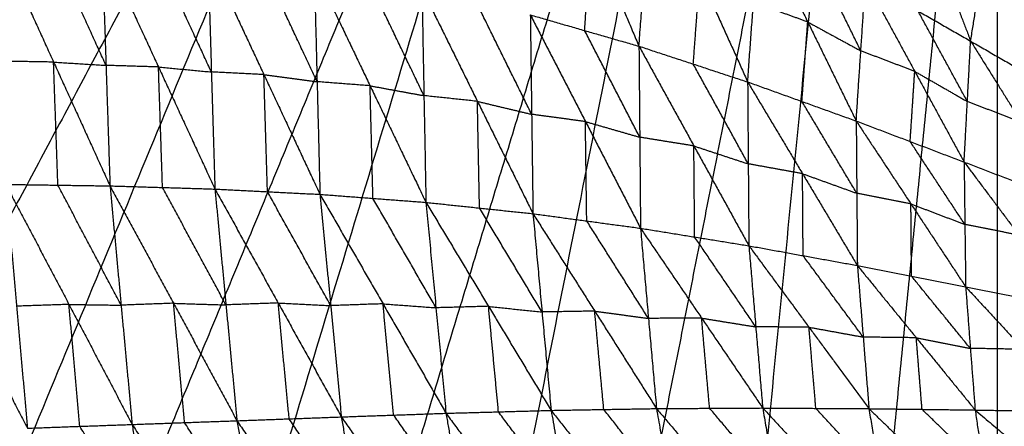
# Model space of a CAD drawing. Header units: millimetres. Extents: x -106 to 110, y -96 to 120.
# Tile 549 of 656: x -8.39 to 1.89, y -12.29 to -8.04. Entities that reach past the tile are written whole.
import ezdxf

# ---------------------------------------------------------------- set-up
doc = ezdxf.new("R2010")
doc.units = ezdxf.units.MM
doc.header["$MEASUREMENT"] = 0
doc.layers.add('Default', color=7, linetype='Continuous', true_color=0x000000)

msp = doc.modelspace()

# ---------------------------------------------------------------- linework, layer by layer
at = {"layer": 'Default'}
for points in [[(-15.091, -8.649, 3.749), (-6.636, 1.653, 3.735), (1.819, 11.955, 3.722)], [(-12.99, -10.207, 3.749), (-5.585, 0.874, 3.735), (1.819, 11.955, 3.722)], [(-10.746, -11.552, 3.749), (-4.463, 0.202, 3.735), (1.819, 11.955, 3.722)], [(-8.381, -12.671, 3.749), (-3.281, -0.358, 3.735), (1.819, 11.955, 3.722)], [(-5.918, -13.552, 3.749), (-2.05, -0.798, 3.735), (1.819, 11.955, 3.722)], [(-3.381, -14.187, 3.749), (-0.781, -1.116, 3.735), (1.819, 11.955, 3.722)], [(-0.793, -14.571, 3.749), (0.513, -1.308, 3.735), (1.819, 11.955, 3.722)], [(1.819, -14.7, 3.749), (1.819, -1.372, 3.735), (1.819, 11.955, 3.722)], [(1.819, 11.955, 3.722), (3.125, -1.308, 3.735), (4.432, -14.571, 3.749)], [(1.819, 11.955, 3.722), (4.419, -1.116, 3.735), (7.019, -14.187, 3.749)], [(1.819, 11.955, 3.722), (5.688, -0.798, 3.735), (9.557, -13.552, 3.749)], [(1.819, 11.955, 3.722), (6.919, -0.358, 3.735), (12.02, -12.671, 3.749)], [(1.819, 11.955, 3.722), (8.102, 0.202, 3.735), (14.384, -11.552, 3.749)], [(1.819, 11.955, 3.722), (9.224, 0.874, 3.735), (16.628, -10.207, 3.749)], [(1.819, 11.955, 3.722), (10.274, 1.653, 3.735), (18.729, -8.649, 3.749)], [(-5.585, 0.874, 3.735), (-9.813, -4.277, 3.742), (-14.04, -9.428, 3.749)], [(-4.463, 0.202, 3.735), (-8.166, -5.339, 3.742), (-11.868, -10.88, 3.749)], [(-3.281, -0.358, 3.735), (-6.422, -6.234, 3.742), (-9.564, -12.111, 3.749)], [(-2.05, -0.798, 3.735), (-4.6, -6.955, 3.742), (-7.15, -13.111, 3.749)], [(-0.781, -1.116, 3.735), (-2.715, -7.493, 3.742), (-4.65, -13.87, 3.749)], [(0.513, -1.308, 3.735), (-0.787, -7.844, 3.742), (-2.087, -14.379, 3.749)], [(1.819, -1.372, 3.735), (1.166, -8.004, 3.742), (0.513, -14.635, 3.749)], [(-2.921, -5.971, -1.415), (-2.422, -7.145, -1.731), (-1.923, -8.32, -2.047)], [(-1.923, -8.32, -2.047), (-1.855, -7.396, -1.68), (-1.787, -6.472, -1.313)], [(-1.787, -6.472, -1.313), (-1.288, -7.582, -1.595), (-0.789, -8.693, -1.876)], [(0.846, -6.452, 0.006), (1.192, -7.36, -0.471), (1.538, -8.267, -0.947)], [(-0.789, -8.693, -1.876), (-0.728, -7.863, -1.539), (-0.668, -7.032, -1.201)], [(-0.668, -7.032, -1.201), (-0.162, -8.067, -1.445), (0.344, -9.101, -1.688)], [(-2.49, -8.157, -2.125), (-2.456, -7.651, -1.928), (-2.422, -7.145, -1.731)], [(1.538, -8.267, -0.947), (1.629, -7.703, -0.47), (1.72, -7.139, 0.006)], [(1.72, -7.139, 0.006), (2.177, -8.02, -0.401), (2.634, -8.901, -0.809)], [(-8.62, -7.193, -2.738), (-8.032, -8.486, -2.818), (-7.443, -9.778, -2.897)], [(-7.485, -8.52, -2.78), (-7.779, -7.874, -2.74), (-8.073, -7.228, -2.701)], [(-7.526, -7.263, -2.663), (-7.485, -8.52, -2.78), (-7.443, -9.778, -2.897)], [(-7.526, -7.263, -2.663), (-6.937, -8.537, -2.731), (-6.348, -9.811, -2.8)], [(-6.385, -8.589, -2.686), (-6.68, -7.952, -2.651), (-6.974, -7.315, -2.617)], [(-6.422, -7.367, -2.571), (-6.385, -8.589, -2.686), (-6.348, -9.811, -2.8)], [(-6.422, -7.367, -2.571), (-5.837, -8.617, -2.629), (-5.252, -9.866, -2.686)], [(0.392, -8.369, -1.383), (0.139, -7.852, -1.262), (-0.114, -7.335, -1.14)], [(-5.282, -8.691, -2.575), (-5.574, -8.066, -2.546), (-5.867, -7.442, -2.518)], [(-5.312, -7.516, -2.464), (-5.282, -8.691, -2.575), (-5.252, -9.866, -2.686)], [(-5.312, -7.516, -2.464), (-4.729, -8.733, -2.509), (-4.146, -9.95, -2.554)], [(-1.356, -8.507, -1.962), (-1.322, -8.044, -1.778), (-1.288, -7.582, -1.595)], [(-4.167, -8.836, -2.448), (-4.459, -8.228, -2.425), (-4.75, -7.62, -2.403)], [(0.344, -9.101, -1.688), (0.392, -8.369, -1.383), (0.441, -7.638, -1.079)], [(0.441, -7.638, -1.079), (0.955, -8.583, -1.282), (1.47, -9.529, -1.486)], [(0.441, -7.638, -1.079), (0.989, -7.952, -1.013), (1.538, -8.267, -0.947)], [(-4.188, -7.723, -2.341), (-4.167, -8.836, -2.448), (-4.146, -9.95, -2.554)], [(-4.188, -7.723, -2.341), (-3.609, -8.896, -2.373), (-3.029, -10.068, -2.404)], [(-3.043, -9.031, -2.303), (-3.333, -8.444, -2.287), (-3.622, -7.858, -2.272)], [(-0.162, -8.067, -1.445), (-0.445, -7.965, -1.492), (-0.728, -7.863, -1.539)], [(-3.057, -7.993, -2.202), (-3.043, -9.031, -2.303), (-3.029, -10.068, -2.404)], [(-3.057, -7.993, -2.202), (-2.49, -8.157, -2.125), (-1.923, -8.32, -2.047)], [(-3.057, -7.993, -2.202), (-2.482, -9.107, -2.22), (-1.907, -10.22, -2.237)], [(1.504, -8.898, -1.216), (1.247, -8.425, -1.115), (0.989, -7.952, -1.013)], [(-0.222, -8.897, -1.782), (-0.192, -8.482, -1.613), (-0.162, -8.067, -1.445)], [(-0.162, -8.067, -1.445), (0.115, -8.218, -1.414), (0.392, -8.369, -1.383)], [(-1.915, -9.27, -2.142), (-2.202, -8.713, -2.134), (-2.49, -8.157, -2.125)], [(-1.923, -8.32, -2.047), (-1.915, -9.27, -2.142), (-1.907, -10.22, -2.237)], [(-1.923, -8.32, -2.047), (-1.356, -8.507, -1.962), (-0.789, -8.693, -1.876)], [(-1.923, -8.32, -2.047), (-1.35, -9.361, -2.049), (-0.776, -10.403, -2.051)], [(1.47, -9.529, -1.486), (1.504, -8.898, -1.216), (1.538, -8.267, -0.947)], [(1.538, -8.267, -0.947), (2.068, -9.114, -1.109), (2.597, -9.962, -1.272)], [(1.538, -8.267, -0.947), (2.086, -8.584, -0.878), (2.634, -8.901, -0.809)], [(0.955, -8.583, -1.282), (0.674, -8.476, -1.333), (0.392, -8.369, -1.383)], [(-8.032, -8.486, -2.818), (-8.304, -8.481, -2.837), (-8.576, -8.477, -2.857)], [(-7.987, -9.77, -2.936), (-8.009, -9.128, -2.877), (-8.032, -8.486, -2.818)], [(-8.032, -8.486, -2.818), (-7.758, -8.503, -2.799), (-7.485, -8.52, -2.78)], [(-6.937, -8.537, -2.731), (-7.211, -8.529, -2.756), (-7.485, -8.52, -2.78)], [(-0.783, -9.548, -1.964), (-1.069, -9.027, -1.963), (-1.356, -8.507, -1.962)], [(-6.895, -9.794, -2.848), (-6.916, -9.166, -2.79), (-6.937, -8.537, -2.731)], [(-6.937, -8.537, -2.731), (-6.661, -8.563, -2.709), (-6.385, -8.589, -2.686)], [(-5.837, -8.617, -2.629), (-6.111, -8.603, -2.657), (-6.385, -8.589, -2.686)], [(-5.8, -9.839, -2.743), (-5.818, -9.228, -2.686), (-5.837, -8.617, -2.629)], [(-5.837, -8.617, -2.629), (-5.559, -8.654, -2.602), (-5.282, -8.691, -2.575)], [(0.907, -9.315, -1.587), (0.931, -8.949, -1.435), (0.955, -8.583, -1.282)], [(0.955, -8.583, -1.282), (1.23, -8.74, -1.249), (1.504, -8.898, -1.216)], [(-4.729, -8.733, -2.509), (-5.005, -8.712, -2.542), (-5.282, -8.691, -2.575)], [(-4.699, -9.908, -2.62), (-4.714, -9.321, -2.565), (-4.729, -8.733, -2.509)], [(-4.729, -8.733, -2.509), (-4.448, -8.785, -2.478), (-4.167, -8.836, -2.448)], [(-0.789, -8.693, -1.876), (-0.783, -9.548, -1.964), (-0.776, -10.403, -2.051)], [(-0.789, -8.693, -1.876), (-0.222, -8.897, -1.782), (0.344, -9.101, -1.688)], [(-0.789, -8.693, -1.876), (-0.216, -9.651, -1.861), (0.356, -10.609, -1.847)], [(-3.609, -8.896, -2.373), (-3.888, -8.866, -2.41), (-4.167, -8.836, -2.448)], [(-3.587, -10.009, -2.479), (-3.598, -9.452, -2.426), (-3.609, -8.896, -2.373)], [(-3.609, -8.896, -2.373), (-3.326, -8.963, -2.338), (-3.043, -9.031, -2.303)], [(0.35, -9.855, -1.767), (0.064, -9.376, -1.775), (-0.222, -8.897, -1.782)], [(2.068, -9.114, -1.109), (1.786, -9.006, -1.163), (1.504, -8.898, -1.216)], [(-2.482, -9.107, -2.22), (-2.762, -9.069, -2.261), (-3.043, -9.031, -2.303)], [(-2.468, -10.144, -2.321), (-2.475, -9.625, -2.27), (-2.482, -9.107, -2.22)], [(-2.482, -9.107, -2.22), (-2.199, -9.188, -2.181), (-1.915, -9.27, -2.142)], [(0.344, -9.101, -1.688), (0.35, -9.855, -1.767), (0.356, -10.609, -1.847)], [(0.344, -9.101, -1.688), (0.907, -9.315, -1.587), (1.47, -9.529, -1.486)], [(0.344, -9.101, -1.688), (0.915, -9.966, -1.657), (1.486, -10.831, -1.625)], [(-1.35, -9.361, -2.049), (-1.632, -9.316, -2.096), (-1.915, -9.27, -2.142)], [(1.478, -10.18, -1.555), (1.192, -9.747, -1.571), (0.907, -9.315, -1.587)], [(-1.342, -10.311, -2.144), (-1.346, -9.836, -2.097), (-1.35, -9.361, -2.049)], [(-1.35, -9.361, -2.049), (-1.066, -9.455, -2.006), (-0.783, -9.548, -1.964)], [(-0.216, -9.651, -1.861), (-0.499, -9.599, -1.912), (-0.783, -9.548, -1.964)], [(1.47, -9.529, -1.486), (1.478, -10.18, -1.555), (1.486, -10.831, -1.625)], [(1.47, -9.529, -1.486), (2.034, -9.745, -1.379), (2.597, -9.962, -1.272)], [(1.47, -9.529, -1.486), (2.044, -10.293, -1.438), (2.618, -11.057, -1.391)], [(-0.21, -10.506, -1.949), (-0.213, -10.078, -1.905), (-0.216, -9.651, -1.861)], [(-0.216, -9.651, -1.861), (0.067, -9.753, -1.814), (0.35, -9.855, -1.767)], [(-9.615, -9.758, -3.036), (-8.96, -11.032, -2.854), (-8.305, -12.307, -2.671)], [(-8.531, -9.762, -2.976), (-8.418, -11.034, -2.823), (-8.305, -12.307, -2.671)], [(-8.531, -9.762, -2.976), (-7.987, -9.77, -2.936), (-7.443, -9.778, -2.897)], [(-8.531, -9.762, -2.976), (-7.871, -11.015, -2.787), (-7.212, -12.268, -2.599)], [(-7.327, -11.023, -2.748), (-7.657, -10.396, -2.842), (-7.987, -9.77, -2.936)], [(-7.443, -9.778, -2.897), (-7.327, -11.023, -2.748), (-7.212, -12.268, -2.599)], [(-7.443, -9.778, -2.897), (-6.895, -9.794, -2.848), (-6.348, -9.811, -2.8)], [(-7.443, -9.778, -2.897), (-6.78, -11.003, -2.704), (-6.118, -12.229, -2.51)], [(-6.233, -11.02, -2.655), (-6.564, -10.407, -2.752), (-6.895, -9.794, -2.848)], [(-6.348, -9.811, -2.8), (-6.233, -11.02, -2.655), (-6.118, -12.229, -2.51)], [(-6.348, -9.811, -2.8), (-5.8, -9.839, -2.743), (-5.252, -9.866, -2.686)], [(-6.348, -9.811, -2.8), (-5.688, -11, -2.603), (-5.029, -12.189, -2.407)], [(-5.14, -11.028, -2.546), (-5.47, -10.433, -2.645), (-5.8, -9.839, -2.743)], [(0.915, -9.966, -1.657), (0.632, -9.91, -1.712), (0.35, -9.855, -1.767)], [(-5.252, -9.866, -2.686), (-5.14, -11.028, -2.546), (-5.029, -12.189, -2.407)], [(-5.252, -9.866, -2.686), (-4.699, -9.908, -2.62), (-4.146, -9.95, -2.554)], [(-5.252, -9.866, -2.686), (-4.594, -11.009, -2.487), (-3.937, -12.151, -2.287)], [(-4.041, -11.05, -2.421), (-4.37, -10.479, -2.52), (-4.699, -9.908, -2.62)], [(-4.146, -9.95, -2.554), (-4.041, -11.05, -2.421), (-3.937, -12.151, -2.287)], [(-4.146, -9.95, -2.554), (-3.587, -10.009, -2.479), (-3.029, -10.068, -2.404)], [(-4.146, -9.95, -2.554), (-3.493, -11.035, -2.353), (-2.84, -12.121, -2.152)], [(0.921, -10.72, -1.736), (0.918, -10.343, -1.696), (0.915, -9.966, -1.657)], [(0.915, -9.966, -1.657), (1.196, -10.073, -1.606), (1.478, -10.18, -1.555)], [(-2.935, -11.094, -2.278), (-3.261, -10.552, -2.379), (-3.587, -10.009, -2.479)], [(-3.029, -10.068, -2.404), (-2.935, -11.094, -2.278), (-2.84, -12.121, -2.152)], [(-3.029, -10.068, -2.404), (-2.468, -10.144, -2.321), (-1.907, -10.22, -2.237)], [(-3.029, -10.068, -2.404), (-2.385, -11.085, -2.203), (-1.74, -12.102, -2.001)], [(-1.824, -11.161, -2.119), (-2.146, -10.652, -2.22), (-2.468, -10.144, -2.321)], [(-1.907, -10.22, -2.237), (-1.824, -11.161, -2.119), (-1.74, -12.102, -2.001)], [(-1.907, -10.22, -2.237), (-1.342, -10.311, -2.144), (-0.776, -10.403, -2.051)], [(-1.907, -10.22, -2.237), (-1.269, -11.158, -2.036), (-0.632, -12.096, -1.834)], [(2.044, -10.293, -1.438), (1.761, -10.236, -1.497), (1.478, -10.18, -1.555)], [(-0.704, -11.249, -1.943), (-1.023, -10.78, -2.043), (-1.342, -10.311, -2.144)], [(-0.776, -10.403, -2.051), (-0.704, -11.249, -1.943), (-0.632, -12.096, -1.834)], [(-0.776, -10.403, -2.051), (-0.21, -10.506, -1.949), (0.356, -10.609, -1.847)], [(-0.776, -10.403, -2.051), (-0.149, -11.253, -1.851), (0.477, -12.103, -1.65)], [(0.417, -11.356, -1.748), (0.103, -10.931, -1.849), (-0.21, -10.506, -1.949)], [(0.356, -10.609, -1.847), (0.417, -11.356, -1.748), (0.477, -12.103, -1.65)], [(0.356, -10.609, -1.847), (0.921, -10.72, -1.736), (1.486, -10.831, -1.625)], [(0.356, -10.609, -1.847), (0.971, -11.363, -1.649), (1.585, -12.117, -1.452)], [(1.535, -11.474, -1.538), (1.228, -11.097, -1.637), (0.921, -10.72, -1.736)], [(1.486, -10.831, -1.625), (1.535, -11.474, -1.538), (1.585, -12.117, -1.452)], [(1.486, -10.831, -1.625), (2.052, -10.944, -1.508), (2.618, -11.057, -1.391)], [(1.486, -10.831, -1.625), (2.091, -11.484, -1.433), (2.696, -12.137, -1.242)], [(-7.871, -11.015, -2.787), (-8.145, -11.024, -2.805), (-8.418, -11.034, -2.823)], [(-7.759, -12.287, -2.635), (-7.815, -11.651, -2.711), (-7.871, -11.015, -2.787)], [(-7.871, -11.015, -2.787), (-7.599, -11.019, -2.768), (-7.327, -11.023, -2.748)], [(-6.78, -11.003, -2.704), (-7.054, -11.013, -2.726), (-7.327, -11.023, -2.748)], [(-6.665, -12.248, -2.555), (-6.722, -11.626, -2.629), (-6.78, -11.003, -2.704)], [(-6.78, -11.003, -2.704), (-6.506, -11.012, -2.679), (-6.233, -11.02, -2.655)], [(-5.688, -11, -2.603), (-5.96, -11.01, -2.629), (-6.233, -11.02, -2.655)], [(-5.573, -12.209, -2.459), (-5.631, -11.604, -2.531), (-5.688, -11, -2.603)], [(-5.688, -11, -2.603), (-5.414, -11.014, -2.575), (-5.14, -11.028, -2.546)], [(-4.594, -11.009, -2.487), (-4.867, -11.018, -2.517), (-5.14, -11.028, -2.546)], [(-4.483, -12.17, -2.347), (-4.539, -11.589, -2.417), (-4.594, -11.009, -2.487)], [(-4.594, -11.009, -2.487), (-4.318, -11.029, -2.454), (-4.041, -11.05, -2.421)], [(-3.493, -11.035, -2.353), (-3.767, -11.043, -2.387), (-4.041, -11.05, -2.421)], [(-3.389, -12.136, -2.22), (-3.441, -11.586, -2.286), (-3.493, -11.035, -2.353)], [(-3.493, -11.035, -2.353), (-3.214, -11.065, -2.316), (-2.935, -11.094, -2.278)], [(-2.385, -11.085, -2.203), (-2.66, -11.09, -2.241), (-2.935, -11.094, -2.278)], [(-2.29, -12.111, -2.077), (-2.338, -11.598, -2.14), (-2.385, -11.085, -2.203)], [(-2.385, -11.085, -2.203), (-2.104, -11.123, -2.161), (-1.824, -11.161, -2.119)], [(-1.269, -11.158, -2.036), (-1.547, -11.159, -2.077), (-1.824, -11.161, -2.119)], [(-1.186, -12.099, -1.918), (-1.228, -11.629, -1.977), (-1.269, -11.158, -2.036)], [(-1.269, -11.158, -2.036), (-0.987, -11.204, -1.989), (-0.704, -11.249, -1.943)], [(-0.149, -11.253, -1.851), (-0.427, -11.251, -1.897), (-0.704, -11.249, -1.943)], [(-0.077, -12.1, -1.742), (-0.113, -11.676, -1.796), (-0.149, -11.253, -1.851)], [(-0.149, -11.253, -1.851), (0.134, -11.304, -1.8), (0.417, -11.356, -1.748)], [(0.971, -11.363, -1.649), (0.694, -11.36, -1.699), (0.417, -11.356, -1.748)], [(1.031, -12.11, -1.551), (1.001, -11.737, -1.6), (0.971, -11.363, -1.649)], [(0.971, -11.363, -1.649), (1.253, -11.419, -1.594), (1.535, -11.474, -1.538)], [(2.091, -11.484, -1.433), (1.813, -11.479, -1.486), (1.535, -11.474, -1.538)], [(-10.746, -11.552, 3.749), (-9.564, -12.111, 3.749), (-8.381, -12.671, 3.749)], [(-3.937, -12.151, -2.287), (-3.389, -12.136, -2.22), (-2.84, -12.121, -2.152)], [(-2.84, -12.121, -2.152), (-2.29, -12.111, -2.077), (-1.74, -12.102, -2.001)], [(-2.84, -12.121, -2.152), (-2.665, -13.113, -1.758), (-2.49, -14.106, -1.363)], [(-2.84, -12.121, -2.152), (-2.132, -13.022, -1.709), (-1.423, -13.924, -1.266)], [(-1.582, -13.013, -1.634), (-1.936, -12.562, -1.855), (-2.29, -12.111, -2.077)], [(-1.74, -12.102, -2.001), (-1.186, -12.099, -1.918), (-0.632, -12.096, -1.834)], [(-1.74, -12.102, -2.001), (-1.582, -13.013, -1.634), (-1.423, -13.924, -1.266)], [(-1.74, -12.102, -2.001), (-1.048, -12.919, -1.58), (-0.355, -13.736, -1.158)], [(-0.493, -12.916, -1.496), (-0.84, -12.508, -1.707), (-1.186, -12.099, -1.918)], [(-0.632, -12.096, -1.834), (-0.493, -12.916, -1.496), (-0.355, -13.736, -1.158)], [(-0.632, -12.096, -1.834), (-0.077, -12.1, -1.742), (0.477, -12.103, -1.65)], [(-0.632, -12.096, -1.834), (0.038, -12.821, -1.437), (0.707, -13.546, -1.04)], [(0.592, -12.824, -1.345), (0.258, -12.462, -1.543), (-0.077, -12.1, -1.742)], [(0.477, -12.103, -1.65), (0.592, -12.824, -1.345), (0.707, -13.546, -1.04)], [(0.477, -12.103, -1.65), (1.031, -12.11, -1.551), (1.585, -12.117, -1.452)], [(0.477, -12.103, -1.65), (1.123, -12.729, -1.281), (1.768, -13.356, -0.913)], [(1.676, -12.737, -1.182), (1.354, -12.423, -1.366), (1.031, -12.11, -1.551)], [(1.585, -12.117, -1.452), (1.676, -12.737, -1.182), (1.768, -13.356, -0.913)], [(1.585, -12.117, -1.452), (2.14, -12.127, -1.347), (2.696, -12.137, -1.242)], [(1.585, -12.117, -1.452), (2.208, -12.643, -1.115), (2.831, -13.17, -0.779)], [(-6.118, -12.229, -2.51), (-5.573, -12.209, -2.459), (-5.029, -12.189, -2.407)], [(-4.835, -13.31, -1.968), (-5.204, -12.76, -2.213), (-5.573, -12.209, -2.459)], [(-5.029, -12.189, -2.407), (-4.483, -12.17, -2.347), (-3.937, -12.151, -2.287)], [(-5.029, -12.189, -2.407), (-4.835, -13.31, -1.968), (-4.642, -14.432, -1.53)], [(-5.029, -12.189, -2.407), (-4.296, -13.233, -1.929), (-3.563, -14.278, -1.452)], [(-3.75, -13.214, -1.869), (-4.116, -12.692, -2.108), (-4.483, -12.17, -2.347)], [(-3.937, -12.151, -2.287), (-3.75, -13.214, -1.869), (-3.563, -14.278, -1.452)], [(-3.937, -12.151, -2.287), (-3.213, -13.129, -1.825), (-2.49, -14.106, -1.363)], [(-2.665, -13.113, -1.758), (-3.027, -12.625, -1.989), (-3.389, -12.136, -2.22)], [(-8.305, -12.307, -2.671), (-7.759, -12.287, -2.635), (-7.212, -12.268, -2.599)], [(-7.022, -13.47, -2.128), (-7.39, -12.879, -2.381), (-7.759, -12.287, -2.635)], [(-7.212, -12.268, -2.599), (-6.665, -12.248, -2.555), (-6.118, -12.229, -2.51)], [(-7.212, -12.268, -2.599), (-7.022, -13.47, -2.128), (-6.832, -14.673, -1.657)], [(-7.212, -12.268, -2.599), (-6.471, -13.416, -2.098), (-5.731, -14.563, -1.598)], [(-5.924, -13.396, -2.054), (-6.295, -12.822, -2.304), (-6.665, -12.248, -2.555)], [(-6.118, -12.229, -2.51), (-5.924, -13.396, -2.054), (-5.731, -14.563, -1.598)], [(-6.118, -12.229, -2.51), (-5.38, -13.33, -2.02), (-4.642, -14.432, -1.53)]]:
    msp.add_open_spline(points, degree=2, dxfattribs=at)

doc.saveas('drawing.dxf')
